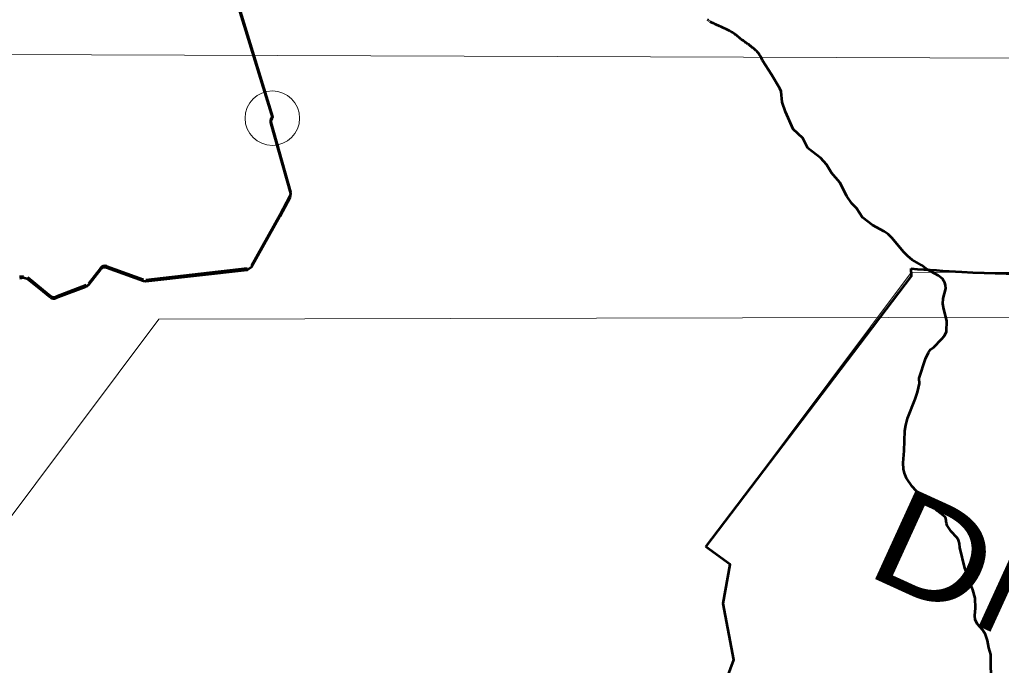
# Model space of a CAD drawing. Extents: x 553962 to 842807, y 8883888 to 9032388.
# Drawn here: x 810292 to 812093, y 9015052 to 9016237 of the extents above; entities that cross this region are included whole.
import ezdxf

# ---------------------------------------------------------------- set-up
doc = ezdxf.new("R2010")
doc.units = 0
doc.header["$LTSCALE"] = 200
doc.header["$PDMODE"] = 32
doc.header["$PDSIZE"] = 100
doc.layers.add('1', color=7, linetype='Continuous', lineweight=13)

msp = doc.modelspace()

# ---------------------------------------------------------------- linework, layer by layer
at = {"layer": '1', "lineweight": 53}
for p, q in [((810467.5, 9017001.4), (810755.9, 9016058.6)), ((810467.5, 9017001.4), (810755.9, 9016058.6)), ((810467.5, 9016998.8), (810755.9, 9016055.9)), ((810467.5, 9016998.8), (810755.9, 9016055.9)), ((811554.8, 9016235.8), (811554.1, 9016236.4)), ((811554.8, 9016235.8), (811554.1, 9016236.4)), ((811556.2, 9016234.8), (811555.5, 9016235.3)), ((811556.2, 9016234.8), (811555.5, 9016235.3)), ((811557.6, 9016233.8), (811556.8, 9016234.3)), ((811557.6, 9016233.8), (811556.8, 9016234.3)), ((810753, 9016048.4), (810789.1, 9015920.1)), ((810753, 9016048.4), (810789.1, 9015920.1)), ((810788.2, 9015912.6), (810769.4, 9015877.9)), ((810788.2, 9015912.6), (810769.4, 9015877.9)), ((810769.4, 9015878.1), (810717.5, 9015785.1)), ((810769.4, 9015878.1), (810717.5, 9015785.1)), ((810440.6, 9015780.9), (810419, 9015752.8)), ((810440.6, 9015780.9), (810419, 9015752.8)), ((810519.4, 9015759.5), (810452, 9015784.2)), ((810519.4, 9015759.5), (810452, 9015784.2)), ((810709.8, 9015780), (810524, 9015758.9)), ((810709.8, 9015780), (810524, 9015758.9)), ((810299.7, 9015765.7), (810292.5, 9015764.7)), ((810299.7, 9015765.7), (810292.5, 9015764.7)), ((810414.6, 9015749.5), (810359.1, 9015728.2)), ((810414.6, 9015749.5), (810359.1, 9015728.2))]:
    msp.add_line(p, q, dxfattribs=at)
at = {"layer": '1'}
msp.add_line((797890.2, 9016217.5), (834658.9, 9016085.1), dxfattribs=at)
msp.add_line((797890.2, 9016217.5), (834658.9, 9016085.1), dxfattribs=at)
at = {"layer": '1', "lineweight": 53}
for points in [[(811596.2, 9016215.2), (811594.1, 9016216.3), (811591.8, 9016217.5), (811589.3, 9016218.7), (811586.7, 9016219.9), (811584, 9016221.1), (811581.3, 9016222.3), (811578.6, 9016223.5), (811576.1, 9016224.6), (811573.6, 9016225.7), (811571.3, 9016226.7), (811569.3, 9016227.7), (811567.3, 9016228.6), (811565.6, 9016229.4), (811564, 9016230.2), (811562.6, 9016230.9), (811561.3, 9016231.6), (811560.2, 9016232.2), (811559.2, 9016232.8), (811558.4, 9016233.3)], [(811596.2, 9016215.2), (811594.1, 9016216.3), (811591.8, 9016217.5), (811589.3, 9016218.7), (811586.7, 9016219.9), (811584, 9016221.1), (811581.3, 9016222.3), (811578.6, 9016223.5), (811576.1, 9016224.6), (811573.6, 9016225.7), (811571.3, 9016226.7), (811569.3, 9016227.7), (811567.3, 9016228.6), (811565.6, 9016229.4), (811564, 9016230.2), (811562.6, 9016230.9), (811561.3, 9016231.6), (811560.2, 9016232.2), (811559.2, 9016232.8), (811558.4, 9016233.3)], [(811654.6, 9016161.5), (811652.6, 9016165.8), (811650.8, 9016169.4), (811649, 9016172.4), (811647.3, 9016174.9), (811645.7, 9016176.9), (811644.1, 9016178.6), (811642.7, 9016180.1), (811641.2, 9016181.4), (811639.9, 9016182.6), (811638.5, 9016183.7), (811637.2, 9016184.8), (811635.9, 9016185.8), (811634.6, 9016186.9), (811633.3, 9016187.9), (811632, 9016188.8), (811630.7, 9016189.8), (811629.3, 9016190.8), (811627.9, 9016191.8), (811626.5, 9016192.8), (811625, 9016193.9), (811623.5, 9016194.9), (811622, 9016196), (811620.6, 9016197.1), (811619.1, 9016198.2), (811617.6, 9016199.3), (811616.1, 9016200.5), (811614.6, 9016201.7), (811613.1, 9016202.8), (811611.6, 9016204), (811610.2, 9016205.2), (811608.8, 9016206.3), (811607.3, 9016207.5), (811605.9, 9016208.6), (811604.5, 9016209.7), (811603.1, 9016210.8), (811601.5, 9016211.9), (811599.9, 9016212.9), (811598.1, 9016214), (811596.2, 9016215.2)], [(811654.6, 9016161.5), (811652.6, 9016165.8), (811650.8, 9016169.4), (811649, 9016172.4), (811647.3, 9016174.9), (811645.7, 9016176.9), (811644.1, 9016178.6), (811642.7, 9016180.1), (811641.2, 9016181.4), (811639.9, 9016182.6), (811638.5, 9016183.7), (811637.2, 9016184.8), (811635.9, 9016185.8), (811634.6, 9016186.9), (811633.3, 9016187.9), (811632, 9016188.8), (811630.7, 9016189.8), (811629.3, 9016190.8), (811627.9, 9016191.8), (811626.5, 9016192.8), (811625, 9016193.9), (811623.5, 9016194.9), (811622, 9016196), (811620.6, 9016197.1), (811619.1, 9016198.2), (811617.6, 9016199.3), (811616.1, 9016200.5), (811614.6, 9016201.7), (811613.1, 9016202.8), (811611.6, 9016204), (811610.2, 9016205.2), (811608.8, 9016206.3), (811607.3, 9016207.5), (811605.9, 9016208.6), (811604.5, 9016209.7), (811603.1, 9016210.8), (811601.5, 9016211.9), (811599.9, 9016212.9), (811598.1, 9016214), (811596.2, 9016215.2)], [(811942, 9015578.2), (811941.9, 9015579.2), (811953.5, 9015614.7), (811958.8, 9015626.3), (811962.7, 9015631.5), (811968.7, 9015636.2), (811983, 9015650.5), (811988.1, 9015657), (811992.2, 9015664.7), (811992.8, 9015684.4), (811986.9, 9015705.5), (811985.3, 9015715.2), (811985.9, 9015725.4), (811990.6, 9015743.8), (811990.4, 9015749.4), (811989.1, 9015753.9), (811984.8, 9015761.4), (811976.9, 9015767.5), (811956.5, 9015778.3), (811945.9, 9015786.6), (811929.1, 9015796.1), (811920.9, 9015802.8), (811914, 9015809.9), (811892.1, 9015836.7), (811884.8, 9015843.2), (811877.8, 9015848.2), (811856.5, 9015859.7), (811837.9, 9015873.7), (811827.2, 9015890.8), (811818.4, 9015899.7), (811809.4, 9015912.8), (811796.2, 9015937.8), (811781.2, 9015955.7), (811772.3, 9015970.7), (811761.9, 9015982.3), (811737.8, 9016001.2), (811728.6, 9016019.1), (811710.8, 9016035.7), (811696.7, 9016067.6), (811691, 9016085.2), (811688.8, 9016104.8), (811686.3, 9016110.1), (811671.3, 9016136), (811654.6, 9016161.5)], [(811942, 9015578.2), (811941.9, 9015579.2), (811953.5, 9015614.7), (811958.8, 9015626.3), (811962.7, 9015631.5), (811968.7, 9015636.2), (811983, 9015650.5), (811988.1, 9015657), (811992.2, 9015664.7), (811992.8, 9015684.4), (811986.9, 9015705.5), (811985.3, 9015715.2), (811985.9, 9015725.4), (811990.6, 9015743.8), (811990.4, 9015749.4), (811989.1, 9015753.9), (811984.8, 9015761.4), (811976.9, 9015767.5), (811956.5, 9015778.3), (811945.9, 9015786.6), (811929.1, 9015796.1), (811920.9, 9015802.8), (811914, 9015809.9), (811892.1, 9015836.7), (811884.8, 9015843.2), (811877.8, 9015848.2), (811856.5, 9015859.7), (811837.9, 9015873.7), (811827.2, 9015890.8), (811818.4, 9015899.7), (811809.4, 9015912.8), (811796.2, 9015937.8), (811781.2, 9015955.7), (811772.3, 9015970.7), (811761.9, 9015982.3), (811737.8, 9016001.2), (811728.6, 9016019.1), (811710.8, 9016035.7), (811696.7, 9016067.6), (811691, 9016085.2), (811688.8, 9016104.8), (811686.3, 9016110.1), (811671.3, 9016136), (811654.6, 9016161.5)], [(810753, 9016045.8), (810789.1, 9015917.5), (810788.2, 9015910), (810769.4, 9015875.3), (810769.4, 9015875.4), (810717.5, 9015782.5), (810709.8, 9015777.4), (810524, 9015756.3), (810519.4, 9015756.8), (810452, 9015781.6)], [(810753, 9016045.8), (810789.1, 9015917.5), (810788.2, 9015910), (810769.4, 9015875.3), (810769.4, 9015875.4), (810717.5, 9015782.5), (810709.8, 9015777.4), (810524, 9015756.3), (810519.4, 9015756.8), (810452, 9015781.6)], [(810440.6, 9015778.3), (810419, 9015750.2), (810414.6, 9015746.9), (810359.1, 9015725.6)], [(810440.6, 9015778.3), (810419, 9015750.2), (810414.6, 9015746.9), (810359.1, 9015725.6)], [(811550.6, 9015269.7), (811927.7, 9015766.3), (811927.1, 9015780)], [(811550.6, 9015269.7), (811927.7, 9015766.3), (811927.1, 9015780)], [(810349.2, 9015727.1), (810335.7, 9015738), (810307.3, 9015760.9), (810299.7, 9015763), (810292.5, 9015762.1)], [(810349.2, 9015727.1), (810335.7, 9015738), (810307.3, 9015760.9), (810299.7, 9015763), (810292.5, 9015762.1)], [(810349.2, 9015729.7), (810335.7, 9015740.6), (810307.3, 9015763.5)], [(810349.2, 9015729.7), (810335.7, 9015740.6), (810307.3, 9015763.5)], [(812069.9, 9015084.6), (812067.4, 9015097.9), (812063.4, 9015109.1), (812058.6, 9015116.8), (812048.8, 9015127.7), (812044.4, 9015135.8), (812044.2, 9015143.8), (812045.3, 9015157), (812044.5, 9015175.5), (812040.2, 9015190.8), (812032.9, 9015208.9), (812030, 9015219.5), (812025.7, 9015230.5), (812016.6, 9015268.8), (812015.7, 9015275.8), (812013.8, 9015281.8), (812010.7, 9015287.1), (812000.6, 9015297.7), (811993.4, 9015308.8), (811991.8, 9015312.6), (811990.6, 9015321.7), (811988.9, 9015324.5), (811975, 9015335.8), (811964.7, 9015346.7), (811943.5, 9015364.3), (811928.9, 9015380.4), (811918.9, 9015395.4), (811914.8, 9015405), (811913, 9015412), (811912.3, 9015423.9), (811914.2, 9015446.1), (811915.8, 9015482.4), (811917.6, 9015493), (811920.7, 9015505.1), (811934.7, 9015540.6), (811938.9, 9015553.2), (811942.5, 9015569.2), (811942, 9015578.2)], [(812069.9, 9015084.6), (812067.4, 9015097.9), (812063.4, 9015109.1), (812058.6, 9015116.8), (812048.8, 9015127.7), (812044.4, 9015135.8), (812044.2, 9015143.8), (812045.3, 9015157), (812044.5, 9015175.5), (812040.2, 9015190.8), (812032.9, 9015208.9), (812030, 9015219.5), (812025.7, 9015230.5), (812016.6, 9015268.8), (812015.7, 9015275.8), (812013.8, 9015281.8), (812010.7, 9015287.1), (812000.6, 9015297.7), (811993.4, 9015308.8), (811991.8, 9015312.6), (811990.6, 9015321.7), (811988.9, 9015324.5), (811975, 9015335.8), (811964.7, 9015346.7), (811943.5, 9015364.3), (811928.9, 9015380.4), (811918.9, 9015395.4), (811914.8, 9015405), (811913, 9015412), (811912.3, 9015423.9), (811914.2, 9015446.1), (811915.8, 9015482.4), (811917.6, 9015493), (811920.7, 9015505.1), (811934.7, 9015540.6), (811938.9, 9015553.2), (811942.5, 9015569.2), (811942, 9015578.2)], [(811561.2, 9014951.9), (811602.3, 9015062.3), (811582.3, 9015165.9), (811595.4, 9015237.4), (811550.6, 9015269.7)], [(811561.2, 9014951.9), (811602.3, 9015062.3), (811582.3, 9015165.9), (811595.4, 9015237.4), (811550.6, 9015269.7)], [(812028.1, 9014858.6), (812041.7, 9014872.9), (812046.4, 9014879.5), (812050.1, 9014887), (812051.2, 9014893), (812048.2, 9014921.8), (812049.8, 9014934.2), (812053, 9014943.5), (812061, 9014960.4), (812071.2, 9014977.8), (812074.7, 9014987.3), (812076.4, 9014994.8), (812074.4, 9015023.6), (812074.7, 9015035.2), (812073.1, 9015046.8), (812073.2, 9015072.4), (812069.9, 9015084.6)], [(812028.1, 9014858.6), (812041.7, 9014872.9), (812046.4, 9014879.5), (812050.1, 9014887), (812051.2, 9014893), (812048.2, 9014921.8), (812049.8, 9014934.2), (812053, 9014943.5), (812061, 9014960.4), (812071.2, 9014977.8), (812074.7, 9014987.3), (812076.4, 9014994.8), (812074.4, 9015023.6), (812074.7, 9015035.2), (812073.1, 9015046.8), (812073.2, 9015072.4), (812069.9, 9015084.6)]]:
    msp.add_lwpolyline(points, dxfattribs=at)
at = {"layer": '1'}
for points in [[(814057.3, 9015705), (813688.7, 9015781.9), (813532.2, 9015777), (811927.4, 9015773.1), (811550.6, 9015269.7), (811595.4, 9015237.4), (811582.3, 9015165.9), (811602.3, 9015062.3), (811581.7, 9015007.1), (811564.8, 9014948.2), (810975.3, 9015003.3), (810759.3, 9014515.5), (810421.7, 9014469.9), (810273.1, 9014151.1)], [(813144.2, 9015009.3), (812917.4, 9015408.2), (812851.2, 9015508.7), (812786.3, 9015558), (812677.7, 9015619.1), (812309.1, 9015696), (812152.6, 9015691.2), (810547.8, 9015687.2), (810170.9, 9015183.9), (810215.8, 9015151.6), (810202.7, 9015080), (810222.7, 9014976.5)]]:
    msp.add_lwpolyline(points, dxfattribs=at)
at = {"layer": '1', "lineweight": 53}
for centre in [(810762.6, 9016051.1), (810762.6, 9016051.1), (810762.6, 9016048.5), (810762.6, 9016048.5)]:
    msp.add_arc(centre, 10, 131.7492, 195.7149, dxfattribs=at)
for centre, start_param, end_param in [((810448.5, 9015775), 3.986658, 5.267225), ((810448.5, 9015775), 3.986658, 5.267225), ((810448.5, 9015772.3), 3.986658, 5.267225), ((810448.5, 9015772.3), 3.986658, 5.267225), ((810355.6, 9015737.4), 0.519482, 1.570796), ((810355.6, 9015737.4), 0.519482, 1.570796), ((810355.6, 9015734.8), 0.519482, 1.570796), ((810355.6, 9015734.8), 0.519482, 1.570796)]:
    msp.add_ellipse(centre, major_axis=(-9.33, -3.59), ratio=0.987074, start_param=start_param, end_param=end_param, dxfattribs=at)
msp.add_spline([(811927.1, 9015780), (812020, 9015774.1), (812674.7, 9015777.8), (813516.4, 9015776.9), (813683.5, 9015782.8)], degree=3, dxfattribs=at)
msp.add_spline([(811927.1, 9015780), (812020, 9015774.1), (812674.7, 9015777.8), (813516.4, 9015776.9), (813683.5, 9015782.8)], degree=3, dxfattribs=at)
at = {"layer": '1'}
msp.add_point((810755.9, 9016055.9), dxfattribs=at)

# ---------------------------------------------------------------- texts
at = {"layer": '1', "width": 1.2}
msp.add_text('DN110/6Km', height=180, rotation=335.45, dxfattribs=at).set_placement((811839.6, 9015220.5))

doc.saveas('drawing.dxf')
